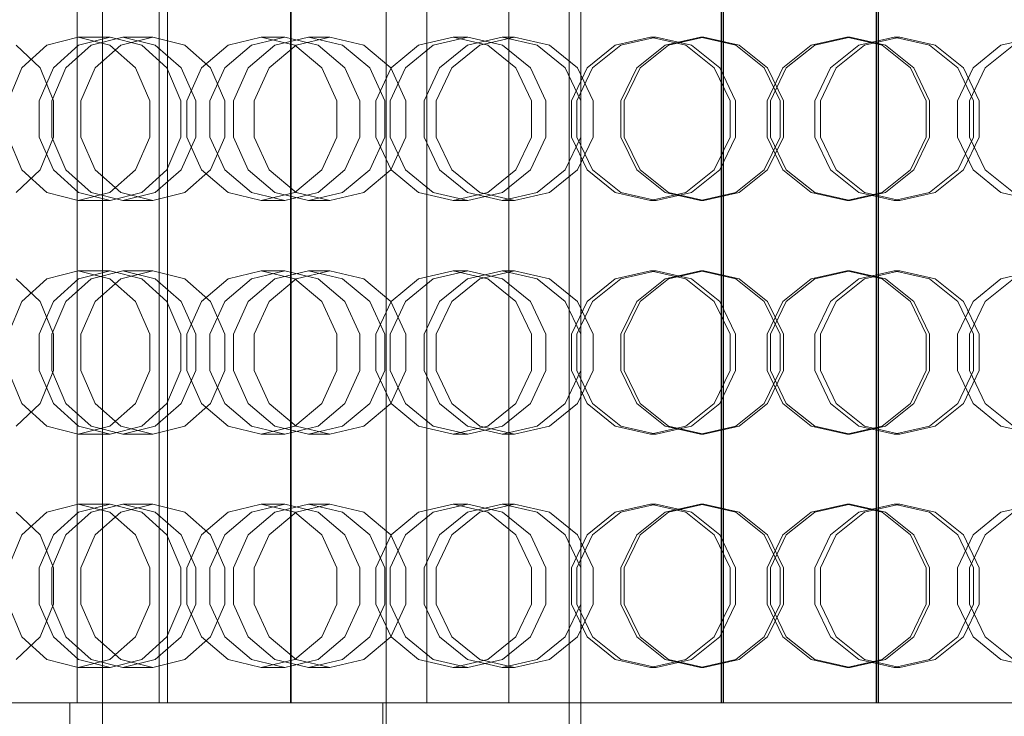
# Model space of a CAD drawing. Header units: millimetres. Extents: x -1970 to 61924, y -58230 to 6847.
# Tile 579 of 656: x 25056 to 25309, y -18164 to -17984. Entities that reach past the tile are written whole.
import ezdxf

# ---------------------------------------------------------------- set-up
doc = ezdxf.new("R2010")
doc.units = ezdxf.units.MM
doc.layers.add('superior_briquetadora', color=7, linetype='Continuous', lineweight=0)
doc.layers.add('superior_C02-briq', color=7, linetype='Continuous', lineweight=0)

msp = doc.modelspace()

# ---------------------------------------------------------------- linework, layer by layer
at = {"layer": 'superior_briquetadora'}
for p, q in [((25197.067, -17655), (25197.067, -18305)), ((25200.067, -17655), (25200.067, -18305)), ((25077.067, -17789), (25077.067, -18171)), ((25070.597, -18160), (25070.597, -17800)), ((25091.695, -18160), (25091.695, -17800)), ((25093.788, -17800), (25093.788, -18160)), ((25125.468, -18160), (25125.468, -17800)), ((25125.568, -17800), (25125.568, -18160)), ((25160.489, -18160), (25160.489, -17800)), ((25181.587, -18160), (25181.587, -17800)), ((25236.134, -17800), (25236.134, -18160)), ((25236.229, -17800), (25236.229, -18160)), ((25236.703, -18160), (25236.703, -17800)), ((25236.798, -17800), (25236.798, -18160)), ((25275.981, -18160), (25275.981, -17800)), ((25276.085, -18160), (25276.085, -17800)), ((25276.55, -17800), (25276.55, -18160)), ((25276.655, -18160), (25276.655, -17800)), ((25062.79, -17991.08), (25070.847, -17989)), ((25079.071, -17989), (25070.847, -17989)), ((25070.847, -17989), (25079.001, -17991.08)), ((25079.071, -17989), (25070.966, -17991.08)), ((25082.359, -17989), (25074.167, -17991.08)), ((25087.176, -17991.08), (25079.071, -17989)), ((25081.818, -17991.08), (25090.055, -17989)), ((25090.055, -17989), (25082.359, -17989)), ((25090.642, -17991.08), (25082.359, -17989)), ((25090.055, -17989), (25098.292, -17991.08)), ((25109.378, -17991.08), (25117.922, -17989)), ((25123.986, -17989), (25115.408, -17991.08)), ((25123.986, -17989), (25117.922, -17989)), ((25117.922, -17989), (25126.538, -17991.08)), ((25130.077, -17989), (25121.434, -17991.08)), ((25132.565, -17991.08), (25123.986, -17989)), ((25126.909, -17991.08), (25135.583, -17989)), ((25135.583, -17989), (25130.077, -17989)), ((25138.785, -17991.08), (25130.077, -17989)), ((25135.583, -17989), (25144.258, -17991.08)), ((25158.374, -17991.08), (25167.259, -17989)), ((25171.059, -17989), (25162.153, -17991.08)), ((25171.059, -17989), (25167.259, -17989)), ((25167.259, -17989), (25176.188, -17991.08)), ((25179.848, -17989), (25170.902, -17991.08)), ((25179.965, -17991.08), (25171.059, -17989)), ((25174.106, -17991.08), (25183.07, -17989)), ((25183.07, -17989), (25179.848, -17989)), ((25188.832, -17991.08), (25179.848, -17989)), ((25183.07, -17989), (25192.035, -17991.08)), ((25208.939, -17991.08), (25218.012, -17989)), ((25219.483, -17989), (25210.402, -17991.08)), ((25219.483, -17989), (25218.012, -17989)), ((25218.012, -17989), (25227.103, -17991.08)), ((25228.564, -17991.08), (25219.483, -17989)), ((25230.821, -17989), (25221.724, -17991.08)), ((25222.603, -17991.08), (25231.704, -17989)), ((25231.704, -17989), (25230.821, -17989)), ((25239.927, -17991.08), (25230.821, -17989)), ((25231.704, -17989), (25240.804, -17991.08)), ((25268.431, -17989), (25259.33, -17991.08)), ((25260.208, -17991.08), (25269.314, -17989)), ((25268.431, -17989), (25269.314, -17989)), ((25277.532, -17991.08), (25268.431, -17989)), ((25269.314, -17989), (25278.411, -17991.08)), ((25271.571, -17991.08), (25280.652, -17989)), ((25282.123, -17989), (25273.032, -17991.08)), ((25280.652, -17989), (25282.123, -17989)), ((25280.652, -17989), (25289.733, -17991.08)), ((25291.196, -17991.08), (25282.123, -17989)), ((25317.065, -17989), (25308.1, -17991.08)), ((25054.922, -17991.08), (25061.063, -17996.907)), ((25056.4, -17996.906), (25062.79, -17991.08)), ((25070.966, -17991.08), (25064.467, -17996.907)), ((25074.167, -17991.08), (25067.664, -17996.906)), ((25075.213, -17996.907), (25081.818, -17991.08)), ((25079.001, -17991.08), (25085.608, -17996.906)), ((25093.676, -17996.907), (25087.176, -17991.08)), ((25097.348, -17996.906), (25090.642, -17991.08)), ((25098.292, -17991.08), (25104.897, -17996.907)), ((25102.58, -17996.906), (25109.378, -17991.08)), ((25115.408, -17991.08), (25108.528, -17996.907)), ((25121.434, -17991.08), (25114.551, -17996.906)), ((25119.952, -17996.907), (25126.909, -17991.08)), ((25126.538, -17991.08), (25133.497, -17996.906)), ((25139.445, -17996.907), (25132.565, -17991.08)), ((25145.813, -17996.906), (25138.785, -17991.08)), ((25144.258, -17991.08), (25151.215, -17996.907)), ((25151.283, -17996.906), (25158.374, -17991.08)), ((25162.153, -17991.08), (25155.011, -17996.907)), ((25170.902, -17991.08), (25163.756, -17996.906)), ((25166.917, -17996.907), (25174.106, -17991.08)), ((25176.188, -17991.08), (25183.38, -17996.906)), ((25187.107, -17996.907), (25179.965, -17991.08)), ((25196.063, -17996.906), (25188.832, -17991.08)), ((25192.035, -17991.08), (25199.224, -17996.907)), ((25201.677, -17996.906), (25208.939, -17991.08)), ((25210.402, -17991.08), (25203.12, -17996.907)), ((25221.724, -17991.08), (25214.439, -17996.906)), ((25215.305, -17996.907), (25222.603, -17991.08)), ((25227.103, -17991.08), (25234.404, -17996.906)), ((25235.847, -17996.907), (25228.564, -17991.08)), ((25247.236, -17996.906), (25239.927, -17991.08)), ((25240.804, -17991.08), (25248.103, -17996.907)), ((25259.33, -17991.08), (25252.032, -17996.907)), ((25252.899, -17996.906), (25260.208, -17991.08)), ((25264.288, -17996.907), (25271.571, -17991.08)), ((25273.032, -17991.08), (25265.731, -17996.906)), ((25284.83, -17996.907), (25277.532, -17991.08)), ((25278.411, -17991.08), (25285.696, -17996.906)), ((25289.733, -17991.08), (25297.015, -17996.907)), ((25298.458, -17996.906), (25291.196, -17991.08)), ((25308.1, -17991.08), (25300.911, -17996.907)), ((25304.072, -17996.906), (25311.303, -17991.08)), ((25052.88, -18005.326), (25056.4, -17996.906)), ((25064.467, -17996.907), (25060.86, -18005.327)), ((25061.063, -17996.907), (25064.471, -18005.327)), ((25067.664, -17996.906), (25064.08, -18005.326)), ((25071.547, -18005.327), (25075.213, -17996.907)), ((25085.608, -17996.906), (25089.303, -18005.326)), ((25097.283, -18005.327), (25093.676, -17996.907)), ((25101.095, -18005.326), (25097.348, -17996.906)), ((25098.826, -18005.326), (25102.58, -17996.906)), ((25108.528, -17996.907), (25104.71, -18005.327)), ((25104.897, -17996.907), (25108.563, -18005.327)), ((25114.551, -17996.906), (25110.749, -18005.326)), ((25116.091, -18005.327), (25119.952, -17996.907)), ((25133.497, -17996.906), (25137.379, -18005.326)), ((25143.263, -18005.327), (25139.445, -17996.907)), ((25149.732, -18005.326), (25145.813, -17996.906)), ((25147.36, -18005.326), (25151.283, -17996.906)), ((25155.011, -17996.907), (25151.047, -18005.327)), ((25151.215, -17996.907), (25155.075, -18005.327)), ((25163.756, -17996.906), (25159.801, -18005.326)), ((25162.928, -18005.327), (25166.917, -17996.907)), ((25183.38, -17996.906), (25187.384, -18005.326)), ((25191.071, -18005.327), (25187.107, -17996.907)), ((25200.086, -18005.326), (25196.063, -17996.906)), ((25197.651, -18005.326), (25201.677, -17996.906)), ((25203.12, -17996.907), (25199.078, -18005.327)), ((25199.224, -17996.907), (25203.213, -18005.327)), ((25214.439, -17996.906), (25210.398, -18005.326)), ((25211.255, -18005.327), (25215.305, -17996.907)), ((25234.404, -17996.906), (25238.461, -18005.326)), ((25239.888, -18005.327), (25235.847, -17996.907)), ((25251.296, -18005.326), (25247.236, -17996.906)), ((25252.032, -17996.907), (25247.982, -18005.327)), ((25248.103, -17996.907), (25252.153, -18005.327)), ((25248.839, -18005.326), (25252.899, -17996.906)), ((25260.247, -18005.327), (25264.288, -17996.907)), ((25265.731, -17996.906), (25261.674, -18005.326)), ((25288.88, -18005.327), (25284.83, -17996.907)), ((25285.696, -17996.906), (25289.737, -18005.326)), ((25300.911, -17996.907), (25296.922, -18005.327)), ((25297.015, -17996.907), (25301.057, -18005.327)), ((25302.484, -18005.326), (25298.458, -17996.906)), ((25300.049, -18005.326), (25304.072, -17996.906)), ((25060.86, -18005.327), (25060.86, -18014.673)), ((25064.08, -18005.326), (25064.08, -18014.674)), ((25064.471, -18005.327), (25064.471, -18014.673)), ((25071.547, -18014.673), (25071.547, -18005.327)), ((25089.303, -18005.326), (25089.303, -18014.674)), ((25097.283, -18014.673), (25097.283, -18005.327)), ((25098.826, -18014.674), (25098.826, -18005.326)), ((25101.095, -18014.674), (25101.095, -18005.326)), ((25104.71, -18005.327), (25104.71, -18014.673)), ((25108.563, -18005.327), (25108.563, -18014.673)), ((25110.749, -18005.326), (25110.749, -18014.674)), ((25116.091, -18014.673), (25116.091, -18005.327)), ((25137.379, -18005.326), (25137.379, -18014.674)), ((25143.263, -18014.673), (25143.263, -18005.327)), ((25147.36, -18014.674), (25147.36, -18005.326)), ((25149.732, -18014.674), (25149.732, -18005.326)), ((25151.047, -18005.327), (25151.047, -18014.673)), ((25155.075, -18005.327), (25155.075, -18014.673)), ((25159.801, -18005.326), (25159.801, -18014.674)), ((25162.928, -18014.673), (25162.928, -18005.327)), ((25187.384, -18005.326), (25187.384, -18014.674)), ((25191.071, -18014.673), (25191.071, -18005.327)), ((25197.651, -18014.674), (25197.651, -18005.326)), ((25199.078, -18005.327), (25199.078, -18014.673)), ((25200.086, -18014.674), (25200.086, -18005.326)), ((25203.213, -18005.327), (25203.213, -18014.673)), ((25210.398, -18005.326), (25210.398, -18014.674)), ((25211.255, -18014.673), (25211.255, -18005.327)), ((25238.461, -18005.326), (25238.461, -18014.674)), ((25239.888, -18014.673), (25239.888, -18005.327)), ((25247.982, -18005.327), (25247.982, -18014.673)), ((25248.839, -18014.674), (25248.839, -18005.326)), ((25251.296, -18014.674), (25251.296, -18005.326)), ((25252.153, -18005.327), (25252.153, -18014.673)), ((25260.247, -18014.673), (25260.247, -18005.327)), ((25261.674, -18005.326), (25261.674, -18014.674)), ((25288.88, -18014.673), (25288.88, -18005.327)), ((25289.737, -18005.326), (25289.737, -18014.674)), ((25296.922, -18005.327), (25296.922, -18014.673)), ((25300.049, -18014.674), (25300.049, -18005.326)), ((25301.057, -18005.327), (25301.057, -18014.673)), ((25302.484, -18014.674), (25302.484, -18005.326)), ((25056.4, -18023.094), (25052.88, -18014.674)), ((25060.86, -18014.673), (25064.467, -18023.093)), ((25064.471, -18014.673), (25061.063, -18023.093)), ((25064.08, -18014.674), (25067.664, -18023.094)), ((25075.213, -18023.093), (25071.547, -18014.673)), ((25089.303, -18014.674), (25085.608, -18023.094)), ((25093.676, -18023.093), (25097.283, -18014.673)), ((25097.348, -18023.094), (25101.095, -18014.674)), ((25102.58, -18023.094), (25098.826, -18014.674)), ((25104.71, -18014.673), (25108.528, -18023.093)), ((25108.563, -18014.673), (25104.897, -18023.093)), ((25110.749, -18014.674), (25114.551, -18023.094)), ((25119.952, -18023.093), (25116.091, -18014.673)), ((25137.379, -18014.674), (25133.497, -18023.094)), ((25139.445, -18023.093), (25143.263, -18014.673)), ((25145.813, -18023.094), (25149.732, -18014.674)), ((25151.283, -18023.094), (25147.36, -18014.674)), ((25151.047, -18014.673), (25155.011, -18023.093)), ((25155.075, -18014.673), (25151.215, -18023.093)), ((25159.801, -18014.674), (25163.756, -18023.094)), ((25166.917, -18023.093), (25162.928, -18014.673)), ((25187.384, -18014.674), (25183.38, -18023.094)), ((25187.107, -18023.093), (25191.071, -18014.673)), ((25196.063, -18023.094), (25200.086, -18014.674)), ((25201.677, -18023.094), (25197.651, -18014.674)), ((25199.078, -18014.673), (25203.12, -18023.093)), ((25203.213, -18014.673), (25199.224, -18023.093)), ((25210.398, -18014.674), (25214.439, -18023.094)), ((25215.305, -18023.093), (25211.255, -18014.673)), ((25238.461, -18014.674), (25234.404, -18023.094)), ((25235.847, -18023.093), (25239.888, -18014.673)), ((25247.236, -18023.094), (25251.296, -18014.674)), ((25247.982, -18014.673), (25252.032, -18023.093)), ((25252.153, -18014.673), (25248.103, -18023.093)), ((25252.899, -18023.094), (25248.839, -18014.674)), ((25264.288, -18023.093), (25260.247, -18014.673)), ((25261.674, -18014.674), (25265.731, -18023.094)), ((25284.83, -18023.093), (25288.88, -18014.673)), ((25289.737, -18014.674), (25285.696, -18023.094)), ((25296.922, -18014.673), (25300.911, -18023.093)), ((25301.057, -18014.673), (25297.015, -18023.093)), ((25298.458, -18023.094), (25302.484, -18014.674)), ((25304.072, -18023.094), (25300.049, -18014.674)), ((25061.063, -18023.093), (25054.922, -18028.92)), ((25062.79, -18028.92), (25056.4, -18023.094)), ((25064.467, -18023.093), (25070.966, -18028.92)), ((25067.664, -18023.094), (25074.167, -18028.92)), ((25081.818, -18028.92), (25075.213, -18023.093)), ((25085.608, -18023.094), (25079.001, -18028.92)), ((25087.176, -18028.92), (25093.676, -18023.093)), ((25090.642, -18028.92), (25097.348, -18023.094)), ((25104.897, -18023.093), (25098.292, -18028.92)), ((25109.378, -18028.92), (25102.58, -18023.094)), ((25108.528, -18023.093), (25115.408, -18028.92)), ((25114.551, -18023.094), (25121.434, -18028.92)), ((25126.909, -18028.92), (25119.952, -18023.093)), ((25133.497, -18023.094), (25126.538, -18028.92)), ((25132.565, -18028.92), (25139.445, -18023.093)), ((25138.785, -18028.92), (25145.813, -18023.094)), ((25151.215, -18023.093), (25144.258, -18028.92)), ((25158.374, -18028.92), (25151.283, -18023.094)), ((25155.011, -18023.093), (25162.153, -18028.92)), ((25163.756, -18023.094), (25170.902, -18028.92)), ((25174.106, -18028.92), (25166.917, -18023.093)), ((25183.38, -18023.094), (25176.188, -18028.92)), ((25179.965, -18028.92), (25187.107, -18023.093)), ((25188.832, -18028.92), (25196.063, -18023.094)), ((25199.224, -18023.093), (25192.035, -18028.92)), ((25208.939, -18028.92), (25201.677, -18023.094)), ((25203.12, -18023.093), (25210.402, -18028.92)), ((25214.439, -18023.094), (25221.725, -18028.92)), ((25222.603, -18028.92), (25215.305, -18023.093)), ((25234.404, -18023.094), (25227.103, -18028.92)), ((25228.564, -18028.92), (25235.847, -18023.093)), ((25239.927, -18028.92), (25247.236, -18023.094)), ((25248.103, -18023.093), (25240.804, -18028.92)), ((25252.032, -18023.093), (25259.33, -18028.92)), ((25260.208, -18028.92), (25252.899, -18023.094)), ((25271.571, -18028.92), (25264.288, -18023.093)), ((25265.731, -18023.094), (25273.032, -18028.92)), ((25277.532, -18028.92), (25284.83, -18023.093)), ((25285.696, -18023.094), (25278.41, -18028.92)), ((25297.015, -18023.093), (25289.733, -18028.92)), ((25291.196, -18028.92), (25298.458, -18023.094)), ((25300.911, -18023.093), (25308.1, -18028.92)), ((25311.303, -18028.92), (25304.072, -18023.094)), ((25070.847, -18031), (25062.79, -18028.92)), ((25079.001, -18028.92), (25070.847, -18031)), ((25079.071, -18031), (25070.847, -18031)), ((25070.966, -18028.92), (25079.071, -18031)), ((25074.167, -18028.92), (25082.359, -18031)), ((25079.071, -18031), (25087.176, -18028.92)), ((25090.055, -18031), (25081.818, -18028.92)), ((25082.359, -18031), (25090.642, -18028.92)), ((25090.055, -18031), (25082.359, -18031)), ((25098.292, -18028.92), (25090.055, -18031)), ((25117.922, -18031), (25109.378, -18028.92)), ((25115.408, -18028.92), (25123.986, -18031)), ((25126.538, -18028.92), (25117.922, -18031)), ((25123.986, -18031), (25117.922, -18031)), ((25121.434, -18028.92), (25130.077, -18031)), ((25123.986, -18031), (25132.565, -18028.92)), ((25135.583, -18031), (25126.909, -18028.92)), ((25130.077, -18031), (25138.785, -18028.92)), ((25135.583, -18031), (25130.077, -18031)), ((25144.258, -18028.92), (25135.583, -18031)), ((25167.259, -18031), (25158.374, -18028.92)), ((25162.153, -18028.92), (25171.059, -18031)), ((25176.188, -18028.92), (25167.259, -18031)), ((25171.059, -18031), (25167.259, -18031)), ((25170.902, -18028.92), (25179.848, -18031)), ((25171.059, -18031), (25179.965, -18028.92)), ((25183.07, -18031), (25174.106, -18028.92)), ((25179.848, -18031), (25188.832, -18028.92)), ((25183.07, -18031), (25179.848, -18031)), ((25192.035, -18028.92), (25183.07, -18031)), ((25218.012, -18031), (25208.939, -18028.92)), ((25210.402, -18028.92), (25219.483, -18031)), ((25227.103, -18028.92), (25218.012, -18031)), ((25219.483, -18031), (25218.012, -18031)), ((25219.483, -18031), (25228.564, -18028.92)), ((25221.725, -18028.92), (25230.821, -18031)), ((25231.704, -18031), (25222.603, -18028.92)), ((25230.821, -18031), (25239.927, -18028.92)), ((25231.704, -18031), (25230.821, -18031)), ((25240.804, -18028.92), (25231.704, -18031)), ((25259.33, -18028.92), (25268.431, -18031)), ((25269.314, -18031), (25260.208, -18028.92)), ((25268.431, -18031), (25277.532, -18028.92)), ((25268.431, -18031), (25269.314, -18031)), ((25278.41, -18028.92), (25269.314, -18031)), ((25280.652, -18031), (25271.571, -18028.92)), ((25273.032, -18028.92), (25282.123, -18031)), ((25289.733, -18028.92), (25280.652, -18031)), ((25280.652, -18031), (25282.123, -18031)), ((25282.123, -18031), (25291.196, -18028.92)), ((25308.1, -18028.92), (25317.065, -18031)), ((25062.79, -18051.08), (25070.847, -18049)), ((25079.071, -18049), (25070.847, -18049)), ((25070.847, -18049), (25079.001, -18051.08)), ((25079.071, -18049), (25070.966, -18051.08)), ((25082.359, -18049), (25074.167, -18051.08)), ((25087.176, -18051.08), (25079.071, -18049)), ((25081.818, -18051.08), (25090.055, -18049)), ((25090.055, -18049), (25082.359, -18049)), ((25090.642, -18051.08), (25082.359, -18049)), ((25090.055, -18049), (25098.292, -18051.08)), ((25109.378, -18051.08), (25117.922, -18049)), ((25123.986, -18049), (25115.408, -18051.08)), ((25123.986, -18049), (25117.922, -18049)), ((25117.922, -18049), (25126.538, -18051.08)), ((25130.077, -18049), (25121.434, -18051.08)), ((25132.565, -18051.08), (25123.986, -18049)), ((25126.909, -18051.08), (25135.583, -18049)), ((25135.583, -18049), (25130.077, -18049)), ((25138.785, -18051.08), (25130.077, -18049)), ((25135.583, -18049), (25144.258, -18051.08)), ((25158.374, -18051.08), (25167.259, -18049)), ((25171.059, -18049), (25162.153, -18051.08)), ((25171.059, -18049), (25167.259, -18049)), ((25167.259, -18049), (25176.188, -18051.08)), ((25179.848, -18049), (25170.902, -18051.08)), ((25179.965, -18051.08), (25171.059, -18049)), ((25174.106, -18051.08), (25183.07, -18049)), ((25183.07, -18049), (25179.848, -18049)), ((25188.832, -18051.08), (25179.848, -18049)), ((25183.07, -18049), (25192.035, -18051.08)), ((25208.939, -18051.08), (25218.012, -18049)), ((25219.483, -18049), (25210.402, -18051.08)), ((25219.483, -18049), (25218.012, -18049)), ((25218.012, -18049), (25227.103, -18051.08)), ((25228.564, -18051.08), (25219.483, -18049)), ((25230.821, -18049), (25221.724, -18051.08)), ((25222.603, -18051.08), (25231.704, -18049)), ((25231.704, -18049), (25230.821, -18049)), ((25239.927, -18051.08), (25230.821, -18049)), ((25231.704, -18049), (25240.804, -18051.08)), ((25268.431, -18049), (25259.33, -18051.08)), ((25260.208, -18051.08), (25269.314, -18049)), ((25268.431, -18049), (25269.314, -18049)), ((25277.532, -18051.08), (25268.431, -18049)), ((25269.314, -18049), (25278.411, -18051.08)), ((25271.571, -18051.08), (25280.652, -18049)), ((25282.123, -18049), (25273.032, -18051.08)), ((25280.652, -18049), (25282.123, -18049)), ((25280.652, -18049), (25289.733, -18051.08)), ((25291.196, -18051.08), (25282.123, -18049)), ((25317.065, -18049), (25308.1, -18051.08)), ((25054.922, -18051.08), (25061.063, -18056.907)), ((25056.4, -18056.906), (25062.79, -18051.08)), ((25070.966, -18051.08), (25064.467, -18056.907)), ((25074.167, -18051.08), (25067.664, -18056.906)), ((25075.213, -18056.907), (25081.818, -18051.08)), ((25079.001, -18051.08), (25085.608, -18056.906)), ((25093.676, -18056.907), (25087.176, -18051.08)), ((25097.348, -18056.906), (25090.642, -18051.08)), ((25098.292, -18051.08), (25104.897, -18056.907)), ((25102.58, -18056.906), (25109.378, -18051.08)), ((25115.408, -18051.08), (25108.528, -18056.907)), ((25121.434, -18051.08), (25114.551, -18056.906)), ((25119.952, -18056.907), (25126.909, -18051.08)), ((25126.538, -18051.08), (25133.497, -18056.906)), ((25139.445, -18056.907), (25132.565, -18051.08)), ((25145.813, -18056.906), (25138.785, -18051.08)), ((25144.258, -18051.08), (25151.215, -18056.907)), ((25151.283, -18056.906), (25158.374, -18051.08)), ((25162.153, -18051.08), (25155.011, -18056.907)), ((25170.902, -18051.08), (25163.756, -18056.906)), ((25166.917, -18056.907), (25174.106, -18051.08)), ((25176.188, -18051.08), (25183.38, -18056.906)), ((25187.107, -18056.907), (25179.965, -18051.08)), ((25196.063, -18056.906), (25188.832, -18051.08)), ((25192.035, -18051.08), (25199.224, -18056.907)), ((25201.677, -18056.906), (25208.939, -18051.08)), ((25210.402, -18051.08), (25203.12, -18056.907)), ((25221.724, -18051.08), (25214.439, -18056.906)), ((25215.305, -18056.907), (25222.603, -18051.08)), ((25227.103, -18051.08), (25234.404, -18056.906)), ((25235.847, -18056.907), (25228.564, -18051.08)), ((25247.236, -18056.906), (25239.927, -18051.08)), ((25240.804, -18051.08), (25248.103, -18056.907)), ((25259.33, -18051.08), (25252.032, -18056.907)), ((25252.899, -18056.906), (25260.208, -18051.08)), ((25264.288, -18056.907), (25271.571, -18051.08)), ((25273.032, -18051.08), (25265.731, -18056.906)), ((25284.83, -18056.907), (25277.532, -18051.08)), ((25278.411, -18051.08), (25285.696, -18056.906)), ((25289.733, -18051.08), (25297.015, -18056.907)), ((25298.458, -18056.906), (25291.196, -18051.08)), ((25308.1, -18051.08), (25300.911, -18056.907)), ((25304.072, -18056.906), (25311.303, -18051.08)), ((25052.88, -18065.326), (25056.4, -18056.906)), ((25064.467, -18056.907), (25060.86, -18065.327)), ((25061.063, -18056.907), (25064.471, -18065.327)), ((25067.664, -18056.906), (25064.08, -18065.326)), ((25071.547, -18065.327), (25075.213, -18056.907)), ((25085.608, -18056.906), (25089.303, -18065.326)), ((25097.283, -18065.327), (25093.676, -18056.907)), ((25101.095, -18065.326), (25097.348, -18056.906)), ((25098.826, -18065.326), (25102.58, -18056.906)), ((25108.528, -18056.907), (25104.71, -18065.327)), ((25104.897, -18056.907), (25108.563, -18065.327)), ((25114.551, -18056.906), (25110.749, -18065.326)), ((25116.091, -18065.327), (25119.952, -18056.907)), ((25133.497, -18056.906), (25137.379, -18065.326)), ((25143.263, -18065.327), (25139.445, -18056.907)), ((25149.732, -18065.326), (25145.813, -18056.906)), ((25147.36, -18065.326), (25151.283, -18056.906)), ((25155.011, -18056.907), (25151.047, -18065.327)), ((25151.215, -18056.907), (25155.075, -18065.327)), ((25163.756, -18056.906), (25159.801, -18065.326)), ((25162.928, -18065.327), (25166.917, -18056.907)), ((25183.38, -18056.906), (25187.384, -18065.326)), ((25191.071, -18065.327), (25187.107, -18056.907)), ((25200.086, -18065.326), (25196.063, -18056.906)), ((25197.651, -18065.326), (25201.677, -18056.906)), ((25203.12, -18056.907), (25199.078, -18065.327)), ((25199.224, -18056.907), (25203.213, -18065.327)), ((25214.439, -18056.906), (25210.398, -18065.326)), ((25211.255, -18065.327), (25215.305, -18056.907)), ((25234.404, -18056.906), (25238.461, -18065.326)), ((25239.888, -18065.327), (25235.847, -18056.907)), ((25251.296, -18065.326), (25247.236, -18056.906)), ((25252.032, -18056.907), (25247.982, -18065.327)), ((25248.103, -18056.907), (25252.153, -18065.327)), ((25248.839, -18065.326), (25252.899, -18056.906)), ((25260.247, -18065.327), (25264.288, -18056.907)), ((25265.731, -18056.906), (25261.674, -18065.326)), ((25288.88, -18065.327), (25284.83, -18056.907)), ((25285.696, -18056.906), (25289.737, -18065.326)), ((25300.911, -18056.907), (25296.922, -18065.327)), ((25297.015, -18056.907), (25301.057, -18065.327)), ((25302.484, -18065.326), (25298.458, -18056.906)), ((25300.049, -18065.326), (25304.072, -18056.906)), ((25060.86, -18065.327), (25060.86, -18074.673)), ((25064.08, -18065.326), (25064.08, -18074.674)), ((25064.471, -18065.327), (25064.471, -18074.673)), ((25071.547, -18074.673), (25071.547, -18065.327)), ((25089.303, -18065.326), (25089.303, -18074.674)), ((25097.283, -18074.673), (25097.283, -18065.327)), ((25098.826, -18074.674), (25098.826, -18065.326)), ((25101.095, -18074.674), (25101.095, -18065.326)), ((25104.71, -18065.327), (25104.71, -18074.673)), ((25108.563, -18065.327), (25108.563, -18074.673)), ((25110.749, -18065.326), (25110.749, -18074.674)), ((25116.091, -18074.673), (25116.091, -18065.327)), ((25137.379, -18065.326), (25137.379, -18074.674)), ((25143.263, -18074.673), (25143.263, -18065.327)), ((25147.36, -18074.674), (25147.36, -18065.326)), ((25149.732, -18074.674), (25149.732, -18065.326)), ((25151.047, -18065.327), (25151.047, -18074.673)), ((25155.075, -18065.327), (25155.075, -18074.673)), ((25159.801, -18065.326), (25159.801, -18074.674)), ((25162.928, -18074.673), (25162.928, -18065.327)), ((25187.384, -18065.326), (25187.384, -18074.674)), ((25191.071, -18074.673), (25191.071, -18065.327)), ((25197.651, -18074.674), (25197.651, -18065.326)), ((25199.078, -18065.327), (25199.078, -18074.673)), ((25200.086, -18074.674), (25200.086, -18065.326)), ((25203.213, -18065.327), (25203.213, -18074.673)), ((25210.398, -18065.326), (25210.398, -18074.674)), ((25211.255, -18074.673), (25211.255, -18065.327)), ((25238.461, -18065.326), (25238.461, -18074.674)), ((25239.888, -18074.673), (25239.888, -18065.327)), ((25247.982, -18065.327), (25247.982, -18074.673)), ((25248.839, -18074.674), (25248.839, -18065.326)), ((25251.296, -18074.674), (25251.296, -18065.326)), ((25252.153, -18065.327), (25252.153, -18074.673)), ((25260.247, -18074.673), (25260.247, -18065.327)), ((25261.674, -18065.326), (25261.674, -18074.674)), ((25288.88, -18074.673), (25288.88, -18065.327)), ((25289.737, -18065.326), (25289.737, -18074.674)), ((25296.922, -18065.327), (25296.922, -18074.673)), ((25300.049, -18074.674), (25300.049, -18065.326)), ((25301.057, -18065.327), (25301.057, -18074.673)), ((25302.484, -18074.674), (25302.484, -18065.326)), ((25056.4, -18083.094), (25052.88, -18074.674)), ((25060.86, -18074.673), (25064.467, -18083.093)), ((25064.471, -18074.673), (25061.063, -18083.093)), ((25064.08, -18074.674), (25067.664, -18083.094)), ((25075.213, -18083.093), (25071.547, -18074.673)), ((25089.303, -18074.674), (25085.608, -18083.094)), ((25093.676, -18083.093), (25097.283, -18074.673)), ((25097.348, -18083.094), (25101.095, -18074.674)), ((25102.58, -18083.094), (25098.826, -18074.674)), ((25104.71, -18074.673), (25108.528, -18083.093)), ((25108.563, -18074.673), (25104.897, -18083.093)), ((25110.749, -18074.674), (25114.551, -18083.094)), ((25119.952, -18083.093), (25116.091, -18074.673)), ((25137.379, -18074.674), (25133.497, -18083.094)), ((25139.445, -18083.093), (25143.263, -18074.673)), ((25145.813, -18083.094), (25149.732, -18074.674)), ((25151.283, -18083.094), (25147.36, -18074.674)), ((25151.047, -18074.673), (25155.011, -18083.093)), ((25155.075, -18074.673), (25151.215, -18083.093)), ((25159.801, -18074.674), (25163.756, -18083.094)), ((25166.917, -18083.093), (25162.928, -18074.673)), ((25187.384, -18074.674), (25183.38, -18083.094)), ((25187.107, -18083.093), (25191.071, -18074.673)), ((25196.063, -18083.094), (25200.086, -18074.674)), ((25201.677, -18083.094), (25197.651, -18074.674)), ((25199.078, -18074.673), (25203.12, -18083.093)), ((25203.213, -18074.673), (25199.224, -18083.093)), ((25210.398, -18074.674), (25214.439, -18083.094)), ((25215.305, -18083.093), (25211.255, -18074.673)), ((25238.461, -18074.674), (25234.404, -18083.094)), ((25235.847, -18083.093), (25239.888, -18074.673)), ((25247.236, -18083.094), (25251.296, -18074.674)), ((25247.982, -18074.673), (25252.032, -18083.093)), ((25252.153, -18074.673), (25248.103, -18083.093)), ((25252.899, -18083.094), (25248.839, -18074.674)), ((25264.288, -18083.093), (25260.247, -18074.673)), ((25261.674, -18074.674), (25265.731, -18083.094)), ((25284.83, -18083.093), (25288.88, -18074.673)), ((25289.737, -18074.674), (25285.696, -18083.094)), ((25296.922, -18074.673), (25300.911, -18083.093)), ((25301.057, -18074.673), (25297.015, -18083.093)), ((25298.458, -18083.094), (25302.484, -18074.674)), ((25304.072, -18083.094), (25300.049, -18074.674)), ((25061.063, -18083.093), (25054.922, -18088.92)), ((25062.79, -18088.92), (25056.4, -18083.094)), ((25064.467, -18083.093), (25070.966, -18088.92)), ((25067.664, -18083.094), (25074.167, -18088.92)), ((25081.818, -18088.92), (25075.213, -18083.093)), ((25085.608, -18083.094), (25079.001, -18088.92)), ((25087.176, -18088.92), (25093.676, -18083.093)), ((25090.642, -18088.92), (25097.348, -18083.094)), ((25104.897, -18083.093), (25098.292, -18088.92)), ((25109.378, -18088.92), (25102.58, -18083.094)), ((25108.528, -18083.093), (25115.408, -18088.92)), ((25114.551, -18083.094), (25121.434, -18088.92)), ((25126.909, -18088.92), (25119.952, -18083.093)), ((25133.497, -18083.094), (25126.538, -18088.92)), ((25132.565, -18088.92), (25139.445, -18083.093)), ((25138.785, -18088.92), (25145.813, -18083.094)), ((25151.215, -18083.093), (25144.258, -18088.92)), ((25158.374, -18088.92), (25151.283, -18083.094)), ((25155.011, -18083.093), (25162.153, -18088.92)), ((25163.756, -18083.094), (25170.902, -18088.92)), ((25174.106, -18088.92), (25166.917, -18083.093)), ((25183.38, -18083.094), (25176.188, -18088.92)), ((25179.965, -18088.92), (25187.107, -18083.093)), ((25188.832, -18088.92), (25196.063, -18083.094)), ((25199.224, -18083.093), (25192.035, -18088.92)), ((25208.939, -18088.92), (25201.677, -18083.094)), ((25203.12, -18083.093), (25210.402, -18088.92)), ((25214.439, -18083.094), (25221.725, -18088.92)), ((25222.603, -18088.92), (25215.305, -18083.093)), ((25234.404, -18083.094), (25227.103, -18088.92)), ((25228.564, -18088.92), (25235.847, -18083.093)), ((25239.927, -18088.92), (25247.236, -18083.094)), ((25248.103, -18083.093), (25240.804, -18088.92)), ((25252.032, -18083.093), (25259.33, -18088.92)), ((25260.208, -18088.92), (25252.899, -18083.094)), ((25271.571, -18088.92), (25264.288, -18083.093)), ((25265.731, -18083.094), (25273.032, -18088.92)), ((25277.532, -18088.92), (25284.83, -18083.093)), ((25285.696, -18083.094), (25278.41, -18088.92)), ((25297.015, -18083.093), (25289.733, -18088.92)), ((25291.196, -18088.92), (25298.458, -18083.094)), ((25300.911, -18083.093), (25308.1, -18088.92)), ((25311.303, -18088.92), (25304.072, -18083.094)), ((25070.847, -18091), (25062.79, -18088.92)), ((25079.001, -18088.92), (25070.847, -18091)), ((25070.966, -18088.92), (25079.071, -18091)), ((25074.167, -18088.92), (25082.359, -18091)), ((25079.071, -18091), (25087.176, -18088.92)), ((25090.055, -18091), (25081.818, -18088.92)), ((25082.359, -18091), (25090.642, -18088.92)), ((25098.292, -18088.92), (25090.055, -18091)), ((25117.922, -18091), (25109.378, -18088.92)), ((25115.408, -18088.92), (25123.986, -18091)), ((25126.538, -18088.92), (25117.922, -18091)), ((25121.434, -18088.92), (25130.077, -18091)), ((25123.986, -18091), (25132.565, -18088.92)), ((25135.583, -18091), (25126.909, -18088.92)), ((25130.077, -18091), (25138.785, -18088.92)), ((25144.258, -18088.92), (25135.583, -18091)), ((25167.259, -18091), (25158.374, -18088.92)), ((25162.153, -18088.92), (25171.059, -18091)), ((25176.188, -18088.92), (25167.259, -18091)), ((25170.902, -18088.92), (25179.848, -18091)), ((25171.059, -18091), (25179.965, -18088.92)), ((25183.07, -18091), (25174.106, -18088.92)), ((25179.848, -18091), (25188.832, -18088.92)), ((25192.035, -18088.92), (25183.07, -18091)), ((25218.012, -18091), (25208.939, -18088.92)), ((25210.402, -18088.92), (25219.483, -18091)), ((25227.103, -18088.92), (25218.012, -18091)), ((25219.483, -18091), (25228.564, -18088.92)), ((25221.725, -18088.92), (25230.821, -18091)), ((25231.704, -18091), (25222.603, -18088.92)), ((25230.821, -18091), (25239.927, -18088.92)), ((25240.804, -18088.92), (25231.704, -18091)), ((25259.33, -18088.92), (25268.431, -18091)), ((25269.314, -18091), (25260.208, -18088.92)), ((25268.431, -18091), (25277.532, -18088.92)), ((25278.41, -18088.92), (25269.314, -18091)), ((25280.652, -18091), (25271.571, -18088.92)), ((25273.032, -18088.92), (25282.123, -18091)), ((25289.733, -18088.92), (25280.652, -18091)), ((25282.123, -18091), (25291.196, -18088.92)), ((25308.1, -18088.92), (25317.065, -18091)), ((25079.071, -18091), (25070.847, -18091)), ((25090.055, -18091), (25082.359, -18091)), ((25123.986, -18091), (25117.922, -18091)), ((25135.583, -18091), (25130.077, -18091)), ((25171.059, -18091), (25167.259, -18091)), ((25183.07, -18091), (25179.848, -18091)), ((25219.483, -18091), (25218.012, -18091)), ((25231.704, -18091), (25230.821, -18091)), ((25268.431, -18091), (25269.314, -18091)), ((25280.652, -18091), (25282.123, -18091)), ((25062.79, -18111.08), (25070.847, -18109)), ((25079.071, -18109), (25070.847, -18109)), ((25070.847, -18109), (25079.001, -18111.08)), ((25079.071, -18109), (25070.966, -18111.08)), ((25082.359, -18109), (25074.167, -18111.08)), ((25087.176, -18111.08), (25079.071, -18109)), ((25081.818, -18111.08), (25090.055, -18109)), ((25090.055, -18109), (25082.359, -18109)), ((25090.642, -18111.08), (25082.359, -18109)), ((25090.055, -18109), (25098.292, -18111.08)), ((25109.378, -18111.08), (25117.922, -18109)), ((25123.986, -18109), (25115.408, -18111.08)), ((25123.986, -18109), (25117.922, -18109)), ((25117.922, -18109), (25126.538, -18111.08)), ((25130.077, -18109), (25121.434, -18111.08)), ((25132.565, -18111.08), (25123.986, -18109)), ((25126.909, -18111.08), (25135.583, -18109)), ((25135.583, -18109), (25130.077, -18109)), ((25138.785, -18111.08), (25130.077, -18109)), ((25135.583, -18109), (25144.258, -18111.08)), ((25158.374, -18111.08), (25167.259, -18109)), ((25171.059, -18109), (25162.153, -18111.08)), ((25171.059, -18109), (25167.259, -18109)), ((25167.259, -18109), (25176.188, -18111.08)), ((25179.848, -18109), (25170.902, -18111.08)), ((25179.965, -18111.08), (25171.059, -18109)), ((25174.106, -18111.08), (25183.07, -18109)), ((25183.07, -18109), (25179.848, -18109)), ((25188.832, -18111.08), (25179.848, -18109)), ((25183.07, -18109), (25192.035, -18111.08)), ((25208.939, -18111.08), (25218.012, -18109)), ((25219.483, -18109), (25210.402, -18111.08)), ((25219.483, -18109), (25218.012, -18109)), ((25218.012, -18109), (25227.103, -18111.08)), ((25228.564, -18111.08), (25219.483, -18109)), ((25230.821, -18109), (25221.724, -18111.08)), ((25222.603, -18111.08), (25231.704, -18109)), ((25231.704, -18109), (25230.821, -18109)), ((25239.927, -18111.08), (25230.821, -18109)), ((25231.704, -18109), (25240.804, -18111.08)), ((25268.431, -18109), (25259.33, -18111.08)), ((25260.208, -18111.08), (25269.314, -18109)), ((25268.431, -18109), (25269.314, -18109)), ((25277.532, -18111.08), (25268.431, -18109)), ((25269.314, -18109), (25278.411, -18111.08)), ((25271.571, -18111.08), (25280.652, -18109)), ((25282.123, -18109), (25273.032, -18111.08)), ((25280.652, -18109), (25282.123, -18109)), ((25280.652, -18109), (25289.733, -18111.08)), ((25291.196, -18111.08), (25282.123, -18109)), ((25317.065, -18109), (25308.1, -18111.08)), ((25054.922, -18111.08), (25061.063, -18116.907)), ((25056.4, -18116.906), (25062.79, -18111.08)), ((25070.966, -18111.08), (25064.467, -18116.907)), ((25074.167, -18111.08), (25067.664, -18116.906)), ((25075.213, -18116.907), (25081.818, -18111.08)), ((25079.001, -18111.08), (25085.608, -18116.906)), ((25093.676, -18116.907), (25087.176, -18111.08)), ((25097.348, -18116.906), (25090.642, -18111.08)), ((25098.292, -18111.08), (25104.897, -18116.907)), ((25102.58, -18116.906), (25109.378, -18111.08)), ((25115.408, -18111.08), (25108.528, -18116.907)), ((25121.434, -18111.08), (25114.551, -18116.906)), ((25119.952, -18116.907), (25126.909, -18111.08)), ((25126.538, -18111.08), (25133.497, -18116.906)), ((25139.445, -18116.907), (25132.565, -18111.08)), ((25145.813, -18116.906), (25138.785, -18111.08)), ((25144.258, -18111.08), (25151.215, -18116.907)), ((25151.283, -18116.906), (25158.374, -18111.08)), ((25162.153, -18111.08), (25155.011, -18116.907)), ((25170.902, -18111.08), (25163.756, -18116.906)), ((25166.917, -18116.907), (25174.106, -18111.08)), ((25176.188, -18111.08), (25183.38, -18116.906)), ((25187.107, -18116.907), (25179.965, -18111.08)), ((25196.063, -18116.906), (25188.832, -18111.08)), ((25192.035, -18111.08), (25199.224, -18116.907)), ((25201.677, -18116.906), (25208.939, -18111.08)), ((25210.402, -18111.08), (25203.12, -18116.907)), ((25221.724, -18111.08), (25214.439, -18116.906)), ((25215.305, -18116.907), (25222.603, -18111.08)), ((25227.103, -18111.08), (25234.404, -18116.906)), ((25235.847, -18116.907), (25228.564, -18111.08)), ((25247.236, -18116.906), (25239.927, -18111.08)), ((25240.804, -18111.08), (25248.103, -18116.907)), ((25259.33, -18111.08), (25252.032, -18116.907)), ((25252.899, -18116.906), (25260.208, -18111.08)), ((25264.288, -18116.907), (25271.571, -18111.08)), ((25273.032, -18111.08), (25265.731, -18116.906)), ((25284.83, -18116.907), (25277.532, -18111.08)), ((25278.411, -18111.08), (25285.696, -18116.906)), ((25289.733, -18111.08), (25297.015, -18116.907)), ((25298.458, -18116.906), (25291.196, -18111.08)), ((25308.1, -18111.08), (25300.911, -18116.907)), ((25304.072, -18116.906), (25311.303, -18111.08)), ((25052.88, -18125.326), (25056.4, -18116.906)), ((25064.467, -18116.907), (25060.86, -18125.327)), ((25061.063, -18116.907), (25064.471, -18125.327)), ((25067.664, -18116.906), (25064.08, -18125.326)), ((25071.547, -18125.327), (25075.213, -18116.907)), ((25085.608, -18116.906), (25089.303, -18125.326)), ((25097.283, -18125.327), (25093.676, -18116.907)), ((25101.095, -18125.326), (25097.348, -18116.906)), ((25098.826, -18125.326), (25102.58, -18116.906)), ((25108.528, -18116.907), (25104.71, -18125.327)), ((25104.897, -18116.907), (25108.563, -18125.327)), ((25114.551, -18116.906), (25110.749, -18125.326)), ((25116.091, -18125.327), (25119.952, -18116.907)), ((25133.497, -18116.906), (25137.379, -18125.326)), ((25143.263, -18125.327), (25139.445, -18116.907)), ((25149.732, -18125.326), (25145.813, -18116.906)), ((25147.36, -18125.326), (25151.283, -18116.906)), ((25155.011, -18116.907), (25151.047, -18125.327)), ((25151.215, -18116.907), (25155.075, -18125.327)), ((25163.756, -18116.906), (25159.801, -18125.326)), ((25162.928, -18125.327), (25166.917, -18116.907)), ((25183.38, -18116.906), (25187.384, -18125.326)), ((25191.071, -18125.327), (25187.107, -18116.907)), ((25200.086, -18125.326), (25196.063, -18116.906)), ((25197.651, -18125.326), (25201.677, -18116.906)), ((25203.12, -18116.907), (25199.078, -18125.327)), ((25199.224, -18116.907), (25203.213, -18125.327)), ((25214.439, -18116.906), (25210.398, -18125.326)), ((25211.255, -18125.327), (25215.305, -18116.907)), ((25234.404, -18116.906), (25238.461, -18125.326)), ((25239.888, -18125.327), (25235.847, -18116.907)), ((25251.296, -18125.326), (25247.236, -18116.906)), ((25252.032, -18116.907), (25247.982, -18125.327)), ((25248.103, -18116.907), (25252.153, -18125.327)), ((25248.839, -18125.326), (25252.899, -18116.906)), ((25260.247, -18125.327), (25264.288, -18116.907)), ((25265.731, -18116.906), (25261.674, -18125.326)), ((25288.88, -18125.327), (25284.83, -18116.907)), ((25285.696, -18116.906), (25289.737, -18125.326)), ((25300.911, -18116.907), (25296.922, -18125.327)), ((25297.015, -18116.907), (25301.057, -18125.327)), ((25302.484, -18125.326), (25298.458, -18116.906)), ((25300.049, -18125.326), (25304.072, -18116.906)), ((25060.86, -18125.327), (25060.86, -18134.673)), ((25064.08, -18125.326), (25064.08, -18134.674)), ((25064.471, -18125.327), (25064.471, -18134.673)), ((25071.547, -18134.673), (25071.547, -18125.327)), ((25089.303, -18125.326), (25089.303, -18134.674)), ((25097.283, -18134.673), (25097.283, -18125.327)), ((25098.826, -18134.674), (25098.826, -18125.326)), ((25101.095, -18134.674), (25101.095, -18125.326)), ((25104.71, -18125.327), (25104.71, -18134.673)), ((25108.563, -18125.327), (25108.563, -18134.673)), ((25110.749, -18125.326), (25110.749, -18134.674)), ((25116.091, -18134.673), (25116.091, -18125.327)), ((25137.379, -18125.326), (25137.379, -18134.674)), ((25143.263, -18134.673), (25143.263, -18125.327)), ((25147.36, -18134.674), (25147.36, -18125.326)), ((25149.732, -18134.674), (25149.732, -18125.326)), ((25151.047, -18125.327), (25151.047, -18134.673)), ((25155.075, -18125.327), (25155.075, -18134.673)), ((25159.801, -18125.326), (25159.801, -18134.674)), ((25162.928, -18134.673), (25162.928, -18125.327)), ((25187.384, -18125.326), (25187.384, -18134.674)), ((25191.071, -18134.673), (25191.071, -18125.327)), ((25197.651, -18134.674), (25197.651, -18125.326)), ((25199.078, -18125.327), (25199.078, -18134.673)), ((25200.086, -18134.674), (25200.086, -18125.326)), ((25203.213, -18125.327), (25203.213, -18134.673)), ((25210.398, -18125.326), (25210.398, -18134.674)), ((25211.255, -18134.673), (25211.255, -18125.327)), ((25238.461, -18125.326), (25238.461, -18134.674)), ((25239.888, -18134.673), (25239.888, -18125.327)), ((25247.982, -18125.327), (25247.982, -18134.673)), ((25248.839, -18134.674), (25248.839, -18125.326)), ((25251.296, -18134.674), (25251.296, -18125.326)), ((25252.153, -18125.327), (25252.153, -18134.673)), ((25260.247, -18134.673), (25260.247, -18125.327)), ((25261.674, -18125.326), (25261.674, -18134.674)), ((25288.88, -18134.673), (25288.88, -18125.327)), ((25289.737, -18125.326), (25289.737, -18134.674)), ((25296.922, -18125.327), (25296.922, -18134.673)), ((25300.049, -18134.674), (25300.049, -18125.326)), ((25301.057, -18125.327), (25301.057, -18134.673)), ((25302.484, -18134.674), (25302.484, -18125.326)), ((25056.4, -18143.094), (25052.88, -18134.674)), ((25060.86, -18134.673), (25064.467, -18143.093)), ((25064.471, -18134.673), (25061.063, -18143.093)), ((25064.08, -18134.674), (25067.664, -18143.094)), ((25075.213, -18143.093), (25071.547, -18134.673)), ((25089.303, -18134.674), (25085.608, -18143.094)), ((25093.676, -18143.093), (25097.283, -18134.673)), ((25097.348, -18143.094), (25101.095, -18134.674)), ((25102.58, -18143.094), (25098.826, -18134.674)), ((25104.71, -18134.673), (25108.528, -18143.093)), ((25108.563, -18134.673), (25104.897, -18143.093)), ((25110.749, -18134.674), (25114.551, -18143.094)), ((25119.952, -18143.093), (25116.091, -18134.673)), ((25137.379, -18134.674), (25133.497, -18143.094)), ((25139.445, -18143.093), (25143.263, -18134.673)), ((25145.813, -18143.094), (25149.732, -18134.674)), ((25151.283, -18143.094), (25147.36, -18134.674)), ((25151.047, -18134.673), (25155.011, -18143.093)), ((25155.075, -18134.673), (25151.215, -18143.093)), ((25159.801, -18134.674), (25163.756, -18143.094)), ((25166.917, -18143.093), (25162.928, -18134.673)), ((25187.384, -18134.674), (25183.38, -18143.094)), ((25187.107, -18143.093), (25191.071, -18134.673)), ((25196.063, -18143.094), (25200.086, -18134.674)), ((25201.677, -18143.094), (25197.651, -18134.674)), ((25199.078, -18134.673), (25203.12, -18143.093)), ((25203.213, -18134.673), (25199.224, -18143.093)), ((25210.398, -18134.674), (25214.439, -18143.094)), ((25215.305, -18143.093), (25211.255, -18134.673)), ((25238.461, -18134.674), (25234.404, -18143.094)), ((25235.847, -18143.093), (25239.888, -18134.673)), ((25247.236, -18143.094), (25251.296, -18134.674)), ((25247.982, -18134.673), (25252.032, -18143.093)), ((25252.153, -18134.673), (25248.103, -18143.093)), ((25252.899, -18143.094), (25248.839, -18134.674)), ((25264.288, -18143.093), (25260.247, -18134.673)), ((25261.674, -18134.674), (25265.731, -18143.094)), ((25284.83, -18143.093), (25288.88, -18134.673)), ((25289.737, -18134.674), (25285.696, -18143.094)), ((25296.922, -18134.673), (25300.911, -18143.093)), ((25301.057, -18134.673), (25297.015, -18143.093)), ((25298.458, -18143.094), (25302.484, -18134.674)), ((25304.072, -18143.094), (25300.049, -18134.674)), ((25061.063, -18143.093), (25054.922, -18148.92)), ((25062.79, -18148.92), (25056.4, -18143.094)), ((25064.467, -18143.093), (25070.966, -18148.92)), ((25067.664, -18143.094), (25074.167, -18148.92)), ((25081.818, -18148.92), (25075.213, -18143.093)), ((25085.608, -18143.094), (25079.001, -18148.92)), ((25087.176, -18148.92), (25093.676, -18143.093)), ((25090.642, -18148.92), (25097.348, -18143.094)), ((25104.897, -18143.093), (25098.292, -18148.92)), ((25109.378, -18148.92), (25102.58, -18143.094)), ((25108.528, -18143.093), (25115.408, -18148.92)), ((25114.551, -18143.094), (25121.434, -18148.92)), ((25126.909, -18148.92), (25119.952, -18143.093)), ((25133.497, -18143.094), (25126.538, -18148.92)), ((25132.565, -18148.92), (25139.445, -18143.093)), ((25138.785, -18148.92), (25145.813, -18143.094)), ((25151.215, -18143.093), (25144.258, -18148.92)), ((25158.374, -18148.92), (25151.283, -18143.094)), ((25155.011, -18143.093), (25162.153, -18148.92)), ((25163.756, -18143.094), (25170.902, -18148.92)), ((25174.106, -18148.92), (25166.917, -18143.093)), ((25183.38, -18143.094), (25176.188, -18148.92)), ((25179.965, -18148.92), (25187.107, -18143.093)), ((25188.832, -18148.92), (25196.063, -18143.094)), ((25199.224, -18143.093), (25192.035, -18148.92)), ((25208.939, -18148.92), (25201.677, -18143.094)), ((25203.12, -18143.093), (25210.402, -18148.92)), ((25214.439, -18143.094), (25221.725, -18148.92)), ((25222.603, -18148.92), (25215.305, -18143.093)), ((25234.404, -18143.094), (25227.103, -18148.92)), ((25228.564, -18148.92), (25235.847, -18143.093)), ((25239.927, -18148.92), (25247.236, -18143.094)), ((25248.103, -18143.093), (25240.804, -18148.92)), ((25252.032, -18143.093), (25259.33, -18148.92)), ((25260.208, -18148.92), (25252.899, -18143.094)), ((25271.571, -18148.92), (25264.288, -18143.093)), ((25265.731, -18143.094), (25273.032, -18148.92)), ((25277.532, -18148.92), (25284.83, -18143.093)), ((25285.696, -18143.094), (25278.41, -18148.92)), ((25297.015, -18143.093), (25289.733, -18148.92)), ((25291.196, -18148.92), (25298.458, -18143.094)), ((25300.911, -18143.093), (25308.1, -18148.92)), ((25311.303, -18148.92), (25304.072, -18143.094)), ((25070.847, -18151), (25062.79, -18148.92)), ((25079.001, -18148.92), (25070.847, -18151)), ((25070.966, -18148.92), (25079.071, -18151)), ((25074.167, -18148.92), (25082.359, -18151)), ((25079.071, -18151), (25087.176, -18148.92)), ((25090.055, -18151), (25081.818, -18148.92)), ((25082.359, -18151), (25090.642, -18148.92)), ((25098.292, -18148.92), (25090.055, -18151)), ((25117.922, -18151), (25109.378, -18148.92)), ((25115.408, -18148.92), (25123.986, -18151)), ((25126.538, -18148.92), (25117.922, -18151)), ((25121.434, -18148.92), (25130.077, -18151)), ((25123.986, -18151), (25132.565, -18148.92)), ((25135.583, -18151), (25126.909, -18148.92)), ((25130.077, -18151), (25138.785, -18148.92)), ((25144.258, -18148.92), (25135.583, -18151)), ((25167.259, -18151), (25158.374, -18148.92)), ((25162.153, -18148.92), (25171.059, -18151)), ((25176.188, -18148.92), (25167.259, -18151)), ((25170.902, -18148.92), (25179.848, -18151)), ((25171.059, -18151), (25179.965, -18148.92)), ((25183.07, -18151), (25174.106, -18148.92)), ((25179.848, -18151), (25188.832, -18148.92)), ((25192.035, -18148.92), (25183.07, -18151)), ((25218.012, -18151), (25208.939, -18148.92)), ((25210.402, -18148.92), (25219.483, -18151)), ((25227.103, -18148.92), (25218.012, -18151)), ((25219.483, -18151), (25228.564, -18148.92)), ((25221.725, -18148.92), (25230.821, -18151)), ((25231.704, -18151), (25222.603, -18148.92)), ((25230.821, -18151), (25239.927, -18148.92)), ((25240.804, -18148.92), (25231.704, -18151)), ((25259.33, -18148.92), (25268.431, -18151)), ((25269.314, -18151), (25260.208, -18148.92)), ((25268.431, -18151), (25277.532, -18148.92)), ((25278.41, -18148.92), (25269.314, -18151)), ((25280.652, -18151), (25271.571, -18148.92)), ((25273.032, -18148.92), (25282.123, -18151)), ((25289.733, -18148.92), (25280.652, -18151)), ((25282.123, -18151), (25291.196, -18148.92)), ((25308.1, -18148.92), (25317.065, -18151)), ((25079.071, -18151), (25070.847, -18151)), ((25090.055, -18151), (25082.359, -18151)), ((25123.986, -18151), (25117.922, -18151)), ((25135.583, -18151), (25130.077, -18151)), ((25171.059, -18151), (25167.259, -18151)), ((25183.07, -18151), (25179.848, -18151)), ((25219.483, -18151), (25218.012, -18151)), ((25231.704, -18151), (25230.821, -18151)), ((25268.431, -18151), (25269.314, -18151)), ((25280.652, -18151), (25282.123, -18151)), ((25042.055, -18160), (25059.165, -18160)), ((25060.251, -18160), (25043.109, -18160)), ((25046.788, -18160), (25059.697, -18160)), ((25060.338, -18160), (25047.587, -18160)), ((25066.791, -18160), (25048.883, -18160)), ((25050.024, -18160), (25067.82, -18160)), ((25059.165, -18160), (25076.765, -18160)), ((25059.697, -18160), (25068.718, -18160)), ((25077.881, -18160), (25060.251, -18160)), ((25069.074, -18160), (25060.338, -18160)), ((25082.084, -18160), (25066.791, -18160)), ((25067.82, -18160), (25082.9, -18160)), ((25068.718, -18160), (25072.065, -18160)), ((25068.718, -18160), (25068.718, -18210)), ((25072.065, -18160), (25069.074, -18160)), ((25073.173, -18160), (25070.597, -18160)), ((25070.597, -18160), (25074.863, -18160)), ((25082.2, -18160), (25073.173, -18160)), ((25074.863, -18160), (25085.323, -18160)), ((25076.765, -18160), (25094.811, -18160)), ((25095.952, -18160), (25077.881, -18160)), ((25093.263, -18160), (25082.084, -18160)), ((25096.303, -18160), (25082.2, -18160)), ((25082.9, -18160), (25093.788, -18160)), ((25085.323, -18160), (25100.383, -18160)), ((25094.272, -18160), (25091.695, -18160)), ((25091.695, -18160), (25095.962, -18160)), ((25099.236, -18160), (25093.263, -18160)), ((25093.788, -18160), (25099.416, -18160)), ((25103.298, -18160), (25094.272, -18160)), ((25094.811, -18160), (25113.255, -18160)), ((25114.42, -18160), (25095.952, -18160)), ((25095.962, -18160), (25106.421, -18160)), ((25113.335, -18160), (25096.303, -18160)), ((25099.416, -18160), (25099.236, -18160)), ((25100.383, -18160), (25117.751, -18160)), ((25117.401, -18160), (25103.298, -18160)), ((25106.421, -18160), (25121.481, -18160)), ((25113.255, -18160), (25132.05, -18160)), ((25130.703, -18160), (25113.335, -18160)), ((25133.235, -18160), (25114.42, -18160)), ((25134.433, -18160), (25117.401, -18160)), ((25117.751, -18160), (25134.783, -18160)), ((25121.481, -18160), (25138.849, -18160)), ((25126.044, -18160), (25125.468, -18160)), ((25125.468, -18160), (25127.948, -18160)), ((25125.568, -18160), (25128.048, -18160)), ((25126.144, -18160), (25125.568, -18160)), ((25129.675, -18160), (25126.044, -18160)), ((25129.771, -18160), (25126.144, -18160)), ((25127.948, -18160), (25133.419, -18160)), ((25128.048, -18160), (25133.519, -18160)), ((25136.269, -18160), (25129.675, -18160)), ((25136.361, -18160), (25129.771, -18160)), ((25145.763, -18160), (25130.703, -18160)), ((25132.05, -18160), (25151.148, -18160)), ((25152.35, -18160), (25133.235, -18160)), ((25133.419, -18160), (25141.746, -18160)), ((25133.519, -18160), (25141.847, -18160)), ((25151.801, -18160), (25134.433, -18160)), ((25134.783, -18160), (25148.886, -18160)), ((25145.666, -18160), (25136.269, -18160)), ((25145.75, -18160), (25136.361, -18160)), ((25138.849, -18160), (25155.881, -18160)), ((25141.746, -18160), (25152.726, -18160)), ((25141.847, -18160), (25152.827, -18160)), ((25157.634, -18160), (25145.666, -18160)), ((25157.708, -18160), (25145.75, -18160)), ((25156.222, -18160), (25145.763, -18160)), ((25148.886, -18160), (25157.912, -18160)), ((25152.094, -18160), (25149.189, -18160)), ((25149.189, -18160), (25149.189, -18396)), ((25149.189, -18160), (25150.161, -18160)), ((25150.161, -18160), (25154.972, -18160)), ((25151.148, -18160), (25170.5, -18160)), ((25166.861, -18160), (25151.801, -18160)), ((25158.765, -18160), (25152.094, -18160)), ((25171.717, -18160), (25152.35, -18160)), ((25152.726, -18160), (25166.089, -18160)), ((25152.827, -18160), (25166.191, -18160)), ((25154.972, -18160), (25163.437, -18160)), ((25155.881, -18160), (25169.984, -18160)), ((25160.489, -18160), (25156.222, -18160)), ((25171.877, -18160), (25157.634, -18160)), ((25171.94, -18160), (25157.708, -18160)), ((25157.912, -18160), (25160.489, -18160)), ((25168.944, -18160), (25158.765, -18160)), ((25163.437, -18160), (25175.231, -18160)), ((25166.089, -18160), (25181.508, -18160)), ((25166.191, -18160), (25181.61, -18160)), ((25177.321, -18160), (25166.861, -18160)), ((25182.24, -18160), (25168.944, -18160)), ((25169.984, -18160), (25179.011, -18160)), ((25170.5, -18160), (25190.056, -18160)), ((25191.284, -18160), (25171.717, -18160)), ((25188.046, -18160), (25171.877, -18160)), ((25188.096, -18160), (25171.94, -18160)), ((25175.231, -18160), (25189.902, -18160)), ((25181.587, -18160), (25177.321, -18160)), ((25179.011, -18160), (25181.587, -18160)), ((25181.508, -18160), (25198.606, -18160)), ((25181.61, -18160), (25198.708, -18160)), ((25198.143, -18160), (25182.24, -18160)), ((25205.742, -18160), (25188.046, -18160)), ((25205.778, -18160), (25188.096, -18160)), ((25189.902, -18160), (25206.884, -18160)), ((25190.056, -18160), (25209.766, -18160)), ((25211.002, -18160), (25191.284, -18160)), ((25216.042, -18160), (25198.143, -18160)), ((25198.606, -18160), (25216.965, -18160)), ((25198.708, -18160), (25217.064, -18160)), ((25224.53, -18160), (25205.742, -18160)), ((25224.55, -18160), (25205.778, -18160)), ((25206.884, -18160), (25225.526, -18160)), ((25209.766, -18160), (25229.58, -18160)), ((25230.821, -18160), (25211.002, -18160)), ((25235.248, -18160), (25216.042, -18160)), ((25216.965, -18160), (25236.134, -18160)), ((25217.064, -18160), (25236.229, -18160)), ((25243.946, -18160), (25224.53, -18160)), ((25243.951, -18160), (25224.55, -18160)), ((25225.526, -18160), (25245.112, -18160)), ((25229.58, -18160), (25249.446, -18160)), ((25250.689, -18160), (25230.821, -18160)), ((25255.023, -18160), (25235.248, -18160)), ((25236.134, -18160), (25236.703, -18160)), ((25236.229, -18160), (25236.798, -18160)), ((25236.703, -18160), (25276.655, -18160)), ((25236.798, -18160), (25276.55, -18160)), ((25263.513, -18160), (25243.946, -18160)), ((25263.503, -18160), (25243.951, -18160)), ((25245.112, -18160), (25264.887, -18160)), ((25249.446, -18160), (25269.314, -18160)), ((25270.555, -18160), (25250.689, -18160)), ((25274.608, -18160), (25255.023, -18160)), ((25282.723, -18160), (25263.503, -18160)), ((25282.749, -18160), (25263.513, -18160)), ((25264.887, -18160), (25284.093, -18160)), ((25269.314, -18160), (25289.133, -18160)), ((25290.369, -18160), (25270.555, -18160)), ((25293.251, -18160), (25274.608, -18160)), ((25275.981, -18160), (25294.694, -18160)), ((25276.55, -18160), (25275.981, -18160)), ((25276.655, -18160), (25276.085, -18160)), ((25276.085, -18160), (25294.8, -18160)), ((25301.14, -18160), (25282.723, -18160)), ((25301.181, -18160), (25282.749, -18160)), ((25284.093, -18160), (25301.992, -18160)), ((25289.133, -18160), (25308.851, -18160)), ((25310.079, -18160), (25290.369, -18160)), ((25310.233, -18160), (25293.251, -18160)), ((25294.694, -18160), (25312.312, -18160)), ((25294.8, -18160), (25312.42, -18160)), ((25318.298, -18160), (25301.14, -18160)), ((25318.353, -18160), (25301.181, -18160)), ((25301.992, -18160), (25317.895, -18160)), ((25308.851, -18160), (25328.418, -18160))]:
    msp.add_line(p, q, dxfattribs=at)
at = {"layer": 'superior_C02-briq'}
msp.add_line((25150.067, -17705), (25150.067, -18255), dxfattribs=at)

doc.saveas('drawing.dxf')
